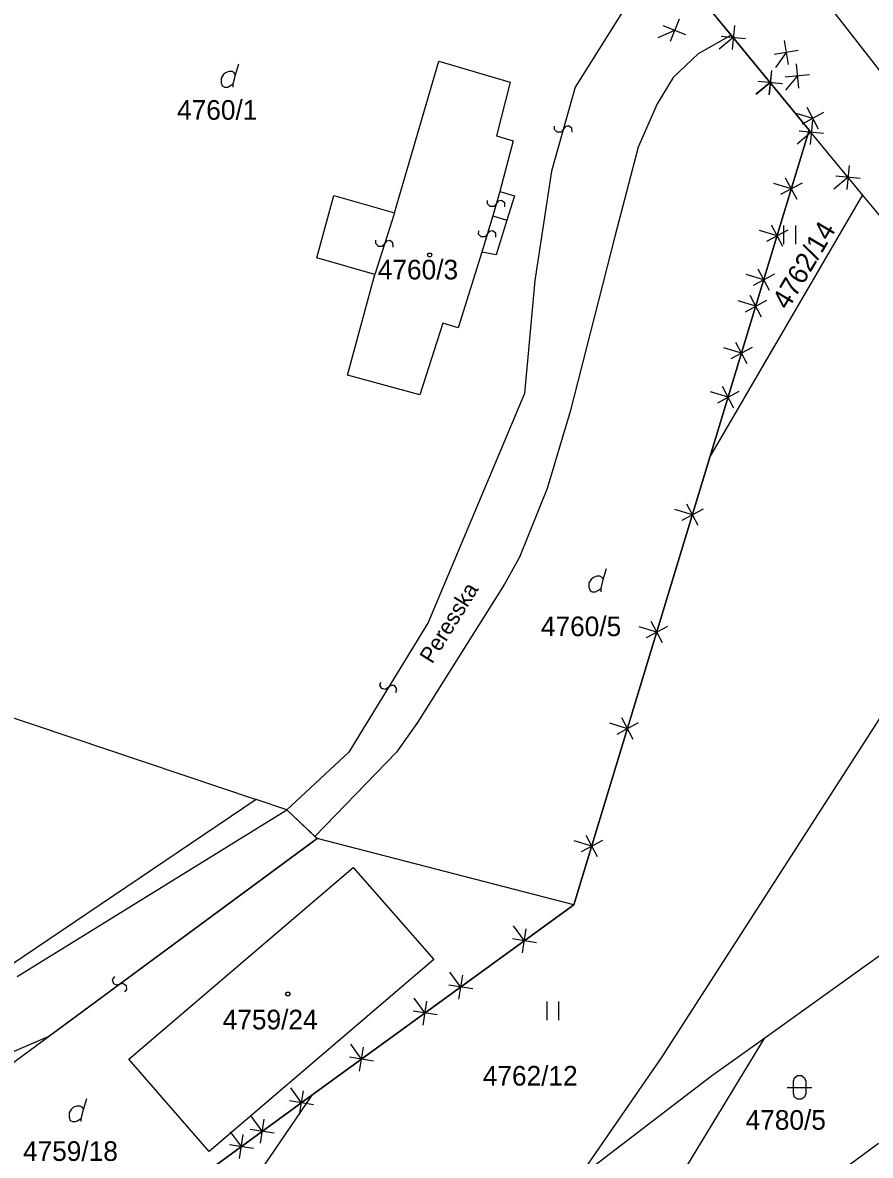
# Model space of a CAD drawing. Extents: x -266179 to -264727, y -1243225 to -1241702.
# Drawn here: x -265443.1 to -265374, y -1242945.7 to -1242853.4 of the extents above; entities that cross this region are included whole.
import ezdxf

# ---------------------------------------------------------------- set-up
doc = ezdxf.new("R2010")
doc.units = 0
for name, color, linetype in [('Vrstva 1', 7, 'Continuous'), ('Vrstva 2', 7, 'Continuous'), ('Vrstva 21', 7, 'Continuous'), ('Vrstva 22', 7, 'Continuous'), ('Vrstva 63', 7, 'Continuous')]:
    doc.layers.add(name, color=color, linetype=linetype)

msp = doc.modelspace()

# ---------------------------------------------------------------- linework, layer by layer
at = {"layer": 'Vrstva 1'}
for p, q in [((-265385.37, -1242854.41), (-265388.38, -1242850.75)), ((-265385.37, -1242854.41), (-265388.08, -1242855.93)), ((-265379.02, -1242862.16), (-265385.37, -1242854.41)), ((-265412.83, -1242868.9), (-265409.2, -1242856.54)), ((-265409.2, -1242856.54), (-265403.4, -1242858.24)), ((-265388.08, -1242855.93), (-265390.1, -1242857.87)), ((-265425.78, -1242857.66), (-265425.51, -1242856.76)), ((-265403.4, -1242858.24), (-265404.5, -1242862.63)), ((-265390.1, -1242857.87), (-265391.42, -1242860.02)), ((-265391.42, -1242860.02), (-265392.97, -1242863.55)), ((-265379.02, -1242862.16), (-265380.18, -1242865.98)), ((-265378.39, -1242862.92), (-265379.02, -1242862.16)), ((-265404.5, -1242862.63), (-265403.14, -1242863.03)), ((-265403.14, -1242863.03), (-265404.23, -1242867.16)), ((-265374.67, -1242867.43), (-265378.39, -1242862.92)), ((-265392.97, -1242863.55), (-265394.85, -1242870.83)), ((-265380.18, -1242865.98), (-265387.08, -1242888.71)), ((-265419.14, -1242872.56), (-265417.76, -1242867.49)), ((-265417.76, -1242867.49), (-265412.83, -1242868.9)), ((-265404.23, -1242867.16), (-265403.05, -1242867.51)), ((-265403.05, -1242867.51), (-265403.66, -1242869.49)), ((-265374.67, -1242867.43), (-265387.08, -1242888.71)), ((-265367.02, -1242876.68), (-265374.67, -1242867.43)), ((-265403.66, -1242869.49), (-265404.53, -1242872.33)), ((-265381.12, -1242869.94), (-265381.12, -1242871.44)), ((-265380.12, -1242871.44), (-265380.12, -1242869.94)), ((-265394.85, -1242870.83), (-265398.5, -1242885.09)), ((-265405.69, -1242872.11), (-265407.63, -1242878.27)), ((-265404.53, -1242872.33), (-265405.69, -1242872.11)), ((-265414.43, -1242873.91), (-265419.14, -1242872.56)), ((-265416.65, -1242882.12), (-265414.43, -1242873.91)), ((-265408.88, -1242877.88), (-265410.75, -1242883.73)), ((-265407.63, -1242878.27), (-265408.88, -1242877.88)), ((-265410.75, -1242883.73), (-265416.65, -1242882.12)), ((-265398.5, -1242885.09), (-265400.38, -1242891.36)), ((-265387.08, -1242888.71), (-265398.19, -1242925.28)), ((-265400.38, -1242891.36), (-265402.62, -1242896.95)), ((-265402.62, -1242896.95), (-265403.84, -1242899.14)), ((-265395.8, -1242898.78), (-265395.53, -1242897.88)), ((-265403.84, -1242899.14), (-265410.94, -1242910.43)), ((-265452.9, -1242907), (-265424.1, -1242916.7)), ((-265390.99, -1242937.67), (-265372.77, -1242909.33)), ((-265410.94, -1242910.43), (-265412.65, -1242912.85)), ((-265412.65, -1242912.85), (-265419.3, -1242919.71)), ((-265424.1, -1242916.7), (-265448.82, -1242933.39)), ((-265421.58, -1242917.55), (-265424.1, -1242916.7)), ((-265419.3, -1242919.71), (-265421.58, -1242917.55)), ((-265382.64, -1242936.11), (-265358.37, -1242918.68)), ((-265419.11, -1242919.89), (-265419.3, -1242919.71)), ((-265398.19, -1242925.28), (-265419.11, -1242919.89)), ((-265434.48, -1242937.87), (-265416.19, -1242922.23)), ((-265416.19, -1242922.23), (-265409.61, -1242929.75)), ((-265419.55, -1242940.8), (-265398.19, -1242925.28)), ((-265409.61, -1242929.75), (-265427.91, -1242945.37)), ((-265400.41, -1242933.17), (-265400.41, -1242934.67)), ((-265399.41, -1242934.67), (-265399.41, -1242933.17)), ((-265388.98, -1242946.59), (-265382.64, -1242936.11)), ((-265386.97, -1242939.22), (-265382.64, -1242936.11)), ((-265397.77, -1242947.47), (-265390.99, -1242937.67)), ((-265427.91, -1242945.37), (-265434.48, -1242937.87)), ((-265397.77, -1242947.47), (-265386.97, -1242939.22)), ((-265438.17, -1242941.96), (-265437.9, -1242941.06)), ((-265432.53, -1242950.23), (-265419.55, -1242940.8)), ((-265419.55, -1242940.8), (-265432.41, -1242959.64)), ((-265402.32, -1242965.97), (-265373.36, -1242944.7))]:
    msp.add_line(p, q, dxfattribs=at)
for points in [[(-265425.96, -1242858.65), (-265425.96, -1242858.38), (-265425.78, -1242857.66), (-265425.87, -1242857.48), (-265426.05, -1242857.39), (-265426.32, -1242857.39), (-265426.59, -1242857.48), (-265426.77, -1242857.66), (-265426.95, -1242857.93), (-265426.95, -1242858.29), (-265426.86, -1242858.56), (-265426.68, -1242858.65), (-265426.41, -1242858.65), (-265426.23, -1242858.56), (-265425.96, -1242858.38)], [(-265395.98, -1242899.77), (-265395.98, -1242899.5), (-265395.8, -1242898.78), (-265395.89, -1242898.6), (-265396.07, -1242898.51), (-265396.34, -1242898.51), (-265396.61, -1242898.6), (-265396.79, -1242898.78), (-265396.97, -1242899.05), (-265396.97, -1242899.41), (-265396.88, -1242899.68), (-265396.7, -1242899.77), (-265396.43, -1242899.77), (-265396.25, -1242899.68), (-265395.98, -1242899.5)], [(-265380.81, -1242940.16), (-265379.54, -1242940.16), (-265378.81, -1242940.16)], [(-265438.35, -1242942.95), (-265438.35, -1242942.68), (-265438.17, -1242941.96), (-265438.26, -1242941.78), (-265438.44, -1242941.69), (-265438.71, -1242941.69), (-265438.98, -1242941.78), (-265439.16, -1242941.96), (-265439.34, -1242942.23), (-265439.34, -1242942.59), (-265439.25, -1242942.86), (-265439.07, -1242942.95), (-265438.8, -1242942.95), (-265438.62, -1242942.86), (-265438.35, -1242942.68)]]:
    msp.add_lwpolyline(points, dxfattribs=at)
for points in [[(-265409.86, -1242872.17), (-265409.77, -1242872.32), (-265409.86, -1242872.47), (-265410.04, -1242872.47), (-265410.13, -1242872.32), (-265410.04, -1242872.17)], [(-265421.42, -1242932.39), (-265421.33, -1242932.54), (-265421.42, -1242932.69), (-265421.6, -1242932.69), (-265421.69, -1242932.54), (-265421.6, -1242932.39)], [(-265380.31, -1242939.66), (-265380.21, -1242939.37), (-265379.96, -1242939.19), (-265379.65, -1242939.19), (-265379.4, -1242939.37), (-265379.3, -1242939.66), (-265379.3, -1242940.66), (-265379.4, -1242940.95), (-265379.65, -1242941.13), (-265379.96, -1242941.13), (-265380.21, -1242940.95), (-265380.31, -1242940.66)]]:
    msp.add_lwpolyline(points, close=True, dxfattribs=at)
at = {"layer": 'Vrstva 2'}
for p, q in [((-265391.51, -1242848.14), (-265398.1, -1242858.66)), ((-265377.77, -1242851.57), (-265342.95, -1242896.28)), ((-265398.1, -1242858.66), (-265400.01, -1242865.5)), ((-265400.01, -1242865.5), (-265401.37, -1242874.42)), ((-265404.23, -1242867.16), (-265404.81, -1242869.13)), ((-265412.83, -1242868.9), (-265414.43, -1242873.91)), ((-265404.81, -1242869.13), (-265405.69, -1242872.11)), ((-265404.81, -1242869.13), (-265403.66, -1242869.49)), ((-265401.37, -1242874.42), (-265402.23, -1242883.63)), ((-265402.23, -1242883.63), (-265410.07, -1242902.27)), ((-265410.07, -1242902.27), (-265416.55, -1242912.85)), ((-265416.55, -1242912.85), (-265421.58, -1242917.55)), ((-265451.35, -1242943.61), (-265419.11, -1242919.89))]:
    msp.add_line(p, q, dxfattribs=at)
for points in [[(-265398.346, -1242862.33), (-265398.369, -1242862.002), (-265398.628, -1242861.815), (-265398.906, -1242861.883), (-265399.234, -1242862.31), (-265399.549, -1242862.326), (-265399.766, -1242862.099), (-265399.764, -1242861.83)], [(-265403.815, -1242868.405), (-265403.833, -1242868.076), (-265404.089, -1242867.886), (-265404.369, -1242867.95), (-265404.702, -1242868.373), (-265405.018, -1242868.384), (-265405.232, -1242868.154), (-265405.225, -1242867.885)], [(-265404.545, -1242870.881), (-265404.563, -1242870.552), (-265404.819, -1242870.362), (-265405.098, -1242870.425), (-265405.432, -1242870.848), (-265405.748, -1242870.859), (-265405.962, -1242870.629), (-265405.955, -1242870.359)], [(-265412.931, -1242871.681), (-265412.941, -1242871.352), (-265413.193, -1242871.156), (-265413.474, -1242871.213), (-265413.817, -1242871.629), (-265414.133, -1242871.633), (-265414.342, -1242871.398), (-265414.329, -1242871.129)], [(-265412.696, -1242907.994), (-265412.628, -1242907.672), (-265412.827, -1242907.422), (-265413.113, -1242907.411), (-265413.545, -1242907.733), (-265413.853, -1242907.661), (-265414, -1242907.384), (-265413.924, -1242907.126)], [(-265435.634, -1242931.116), (-265435.819, -1242931.388), (-265435.73, -1242931.695), (-265435.469, -1242931.814), (-265434.947, -1242931.679), (-265434.689, -1242931.861), (-265434.658, -1242932.173), (-265434.826, -1242932.384)]]:
    msp.add_lwpolyline(points, dxfattribs=at)
at = {"layer": 'Vrstva 21'}
for p, q in [((-265388.38, -1242850.75), (-265385.37, -1242854.41)), ((-265385.37, -1242854.41), (-265388.38, -1242850.75)), ((-265389.063, -1242854.387), (-265390.907, -1242853.664)), ((-265389.623, -1242853.104), (-265390.346, -1242854.947)), ((-265385.11, -1242853.628), (-265385.301, -1242855.598)), ((-265389.985, -1242854.026), (-265391.36, -1242854.626)), ((-265385.205, -1242854.613), (-265386.364, -1242855.566)), ((-265384.22, -1242854.709), (-265386.191, -1242854.517)), ((-265385.37, -1242854.41), (-265379.02, -1242862.16)), ((-265379.02, -1242862.16), (-265385.37, -1242854.41)), ((-265379.92, -1242855.681), (-265381.875, -1242855.993)), ((-265381.053, -1242854.859), (-265380.741, -1242856.814)), ((-265380.897, -1242855.837), (-265381.778, -1242857.051)), ((-265382.104, -1242857.293), (-265382.299, -1242859.263)), ((-265382.091, -1242857.307), (-265382.286, -1242859.277)), ((-265380.079, -1242856.761), (-265379.901, -1242858.733)), ((-265382.202, -1242858.278), (-265383.362, -1242859.229)), ((-265382.188, -1242858.292), (-265383.348, -1242859.243)), ((-265381.217, -1242858.376), (-265383.187, -1242858.18)), ((-265381.203, -1242858.39), (-265383.173, -1242858.194)), ((-265379.004, -1242857.658), (-265380.976, -1242857.836)), ((-265379.99, -1242857.747), (-265380.951, -1242858.899)), ((-265378.258, -1242862.069), (-265379.192, -1242860.323)), ((-265378.725, -1242861.196), (-265380.161, -1242860.761)), ((-265377.852, -1242860.73), (-265379.598, -1242861.663)), ((-265379.02, -1242862.16), (-265380.18, -1242865.98)), ((-265380.18, -1242865.98), (-265379.02, -1242862.16)), ((-265378.755, -1242861.349), (-265378.946, -1242863.32)), ((-265378.851, -1242862.334), (-265380.009, -1242863.287)), ((-265377.865, -1242862.43), (-265379.836, -1242862.239)), ((-265375.765, -1242865.027), (-265375.96, -1242866.997)), ((-265380.18, -1242865.98), (-265387.08, -1242888.71)), ((-265387.08, -1242888.71), (-265380.18, -1242865.98)), ((-265380.475, -1242866.944), (-265381.91, -1242866.508)), ((-265379.602, -1242866.477), (-265381.348, -1242867.41)), ((-265380.008, -1242867.817), (-265380.942, -1242866.071)), ((-265375.863, -1242866.012), (-265377.023, -1242866.963)), ((-265374.877, -1242866.11), (-265376.848, -1242865.914)), ((-265381.634, -1242870.764), (-265383.069, -1242870.329)), ((-265380.761, -1242870.297), (-265382.507, -1242871.231)), ((-265381.167, -1242871.637), (-265382.101, -1242869.891)), ((-265382.724, -1242874.356), (-265384.16, -1242873.921)), ((-265381.851, -1242873.889), (-265383.597, -1242874.823)), ((-265382.258, -1242875.229), (-265383.191, -1242873.483)), ((-265382.91, -1242877.386), (-265383.843, -1242875.64)), ((-265383.376, -1242876.513), (-265384.812, -1242876.078)), ((-265382.503, -1242876.047), (-265384.249, -1242876.98)), ((-265384.069, -1242881.207), (-265385.002, -1242879.461)), ((-265384.536, -1242880.334), (-265385.971, -1242879.898)), ((-265383.663, -1242879.867), (-265385.409, -1242880.801)), ((-265385.159, -1242884.799), (-265386.093, -1242883.053)), ((-265385.626, -1242883.926), (-265387.061, -1242883.491)), ((-265384.753, -1242883.459), (-265386.499, -1242884.393)), ((-265387.08, -1242888.71), (-265398.19, -1242925.28)), ((-265398.19, -1242925.28), (-265387.08, -1242888.71)), ((-265388.065, -1242894.368), (-265388.997, -1242892.621)), ((-265388.531, -1242893.495), (-265389.966, -1242893.058)), ((-265387.658, -1242893.029), (-265389.405, -1242893.961)), ((-265391.442, -1242903.062), (-265392.877, -1242902.625)), ((-265390.569, -1242902.596), (-265392.316, -1242903.528)), ((-265390.976, -1242903.935), (-265391.908, -1242902.188)), ((-265393.362, -1242911.802), (-265394.294, -1242910.055)), ((-265393.828, -1242910.928), (-265395.263, -1242910.492)), ((-265392.954, -1242910.462), (-265394.701, -1242911.394)), ((-265396.739, -1242920.495), (-265398.174, -1242920.059)), ((-265395.865, -1242920.029), (-265397.612, -1242920.961)), ((-265396.273, -1242921.369), (-265397.205, -1242919.622)), ((-265398.19, -1242925.28), (-265419.55, -1242940.8)), ((-265419.55, -1242940.8), (-265398.19, -1242925.28)), ((-265402.235, -1242928.219), (-265403.117, -1242927.005)), ((-265402.39, -1242929.197), (-265402.08, -1242927.241)), ((-265401.257, -1242928.374), (-265403.213, -1242928.064)), ((-265407.415, -1242931.983), (-265408.297, -1242930.769)), ((-265407.57, -1242932.96), (-265407.26, -1242931.005)), ((-265406.437, -1242932.137), (-265408.393, -1242931.828)), ((-265410.325, -1242934.097), (-265411.207, -1242932.884)), ((-265410.48, -1242935.075), (-265410.17, -1242933.12)), ((-265409.347, -1242934.252), (-265411.303, -1242933.943)), ((-265415.505, -1242937.861), (-265416.387, -1242936.648)), ((-265415.66, -1242938.839), (-265415.35, -1242936.883)), ((-265414.527, -1242938.016), (-265416.483, -1242937.706)), ((-265420.395, -1242941.413), (-265421.277, -1242940.2)), ((-265420.55, -1242942.391), (-265420.24, -1242940.435)), ((-265419.55, -1242940.8), (-265432.53, -1242950.23)), ((-265432.53, -1242950.23), (-265419.55, -1242940.8)), ((-265419.417, -1242941.568), (-265421.373, -1242941.258)), ((-265423.596, -1242943.738), (-265424.477, -1242942.525)), ((-265423.75, -1242944.716), (-265423.441, -1242942.761)), ((-265425.296, -1242944.985), (-265426.177, -1242943.77)), ((-265425.452, -1242945.962), (-265425.141, -1242944.007)), ((-265422.618, -1242943.893), (-265424.573, -1242943.584)), ((-265424.319, -1242945.141), (-265426.274, -1242944.829))]:
    msp.add_line(p, q, dxfattribs=at)
at = {"layer": 'Vrstva 63'}
for p, q in [((-265443.56, -1242931.11), (-265421.58, -1242917.55)), ((-265421.58, -1242917.55), (-265419.11, -1242919.89)), ((-265419.11, -1242919.89), (-265441, -1242936)), ((-265441, -1242936), (-265446.94, -1242938.57))]:
    msp.add_line(p, q, dxfattribs=at)

# ---------------------------------------------------------------- texts
at = {"layer": 'Vrstva 1'}
for s, p in [('4760/1', (-265430.537, -1242861.31)), ('4760/3', (-265414.176, -1242874.32)), ('4760/5', (-265400.886, -1242903.39)), ('4759/24', (-265426.817, -1242935.43)), ('4762/12', (-265405.622, -1242940.01)), ('4780/5', (-265384.202, -1242943.61)), ('4759/18', (-265443.094, -1242946.15))]:
    msp.add_text(s, height=1.6, dxfattribs=at).set_placement(p)
msp.add_text('4762/14', height=1.6, rotation=59.18654, dxfattribs=at).set_placement((-265380.761, -1242876.877))
at = {"layer": 'Vrstva 22'}
msp.add_text('Peresska', height=1.3, rotation=58.21251, dxfattribs=at).set_placement((-265409.746, -1242905.708))

doc.saveas('drawing.dxf')
